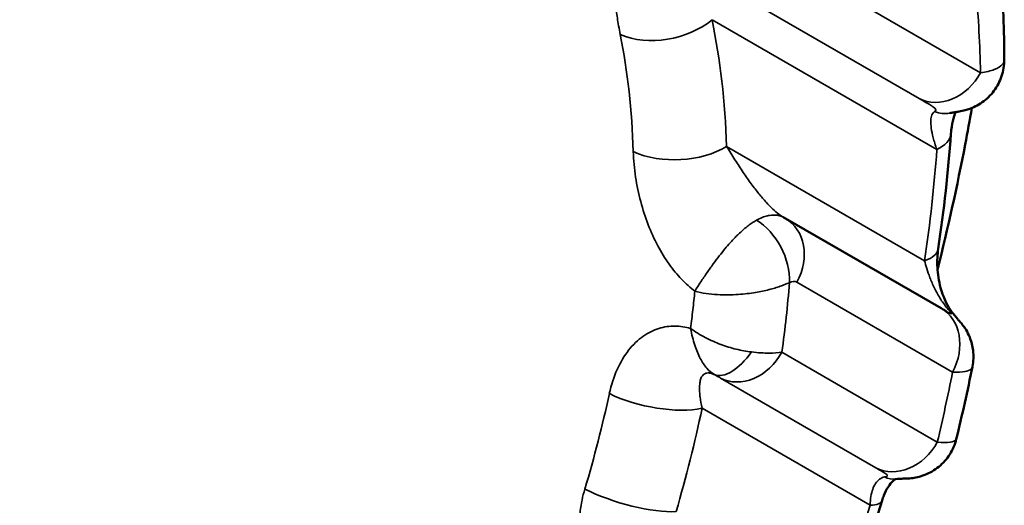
# Model space of a CAD drawing. Header units: millimetres. Extents: x 0 to 14369, y -869 to 2970.
# Tile 779 of 787: x 3885.31 to 3891.08, y 1953.63 to 1956.47. Entities that reach past the tile are written whole.
import ezdxf

# ---------------------------------------------------------------- set-up
doc = ezdxf.new("R2010")
doc.units = ezdxf.units.MM
doc.header["$LTSCALE"] = 10
doc.layers.add('Sichtbar (ISO)', color=7, linetype='Continuous', lineweight=50)
doc.layers.add('Sichtbar schmal (ISO)', color=7, linetype='Continuous', lineweight=35)

msp = doc.modelspace()

# ---------------------------------------------------------------- linework, layer by layer
at = {"layer": 'Sichtbar (ISO)'}
for p, q in [((3889.7838, 1955.3159), (3889.7838, 1955.3159)), ((3889.7971, 1955.3086), (3890.7081, 1954.7826)), ((3890.7419, 1954.7628), (3890.7419, 1954.7627)), ((3890.7968, 1954.0165), (3890.7968, 1954.0166))]:
    msp.add_line(p, q, dxfattribs=at)
msp.add_ellipse((3889.6471, 1955.0488), major_axis=(0.15, 0.2598), ratio=0.816497, start_param=0, end_param=0.034955, dxfattribs=at)
for points, knots in [([(3885.4259, 1961.4571), (3884.8465, 1961.3216), (3884.2229, 1961.0592), (3882.9727, 1960.3001), (3882.3468, 1959.8076), (3881.1505, 1958.6346), (3880.5805, 1957.9534), (3879.5583, 1956.4706), (3879.1068, 1955.6686), (3878.3712, 1954.0294), (3878.0873, 1953.1924), (3877.7149, 1951.5749), (3877.6258, 1950.7945), (3877.6356, 1949.9873), (3877.6385, 1949.8932), (3877.6431, 1949.8004)], [5.208706, 5.208706, 5.208706, 5.208706, 5.523631, 5.523631, 5.833698, 5.833698, 6.145367, 6.145367, 6.458278, 6.458278, 6.771107, 6.771107, 7.082552, 7.082552, 7.124254, 7.124254, 7.124254, 7.124254]), ([(3891.0781, 1956.2374), (3891.0782, 1956.2048), (3891.0729, 1956.1717), (3891.0525, 1956.1102), (3891.0371, 1956.081), (3890.9986, 1956.0294), (3890.9749, 1956.0065), (3890.9362, 1955.9793), (3890.9228, 1955.9714), (3890.8964, 1955.9582), (3890.8833, 1955.9528), (3890.8604, 1955.9449), (3890.8505, 1955.9421), (3890.8277, 1955.9364), (3890.8159, 1955.9342), (3890.7977, 1955.9312), (3890.7905, 1955.9301), (3890.7754, 1955.9278), (3890.7676, 1955.9265), (3890.7588, 1955.925)], [0.00000265, 0.00000265, 0.00000265, 0.00000265, 0.00982388, 0.00982388, 0.01953464, 0.01953464, 0.0292437, 0.0292437, 0.03398288, 0.03398288, 0.03842188, 0.03842188, 0.04192441, 0.04192441, 0.04710624, 0.04710624, 0.05174239, 0.05174239, 0.05642758, 0.05642758, 0.05642758, 0.05642758]), ([(3890.6876, 1955.0083), (3890.7486, 1955.254), (3890.8026, 1955.4987), (3890.863, 1955.8129), (3890.8761, 1955.8842), (3890.8886, 1955.9552)], [3.6035727, 3.6035727, 3.6035727, 3.6035727, 3.6823079, 3.6823079, 3.7054459, 3.7054459, 3.7054459, 3.7054459]), ([(3890.794, 1955.9307), (3890.791, 1955.9243), (3890.7876, 1955.9162), (3890.7789, 1955.89), (3890.7737, 1955.869), (3890.7681, 1955.8324), (3890.7665, 1955.8183), (3890.7654, 1955.8036)], [0.02856826, 0.02856826, 0.02856826, 0.02856826, 0.03470911, 0.03470911, 0.04517987, 0.04517987, 0.0510118, 0.0510118, 0.0510118, 0.0510118]), ([(3890.6913, 1955.1304), (3890.6865, 1955.0975), (3890.6846, 1955.06), (3890.6888, 1954.9831), (3890.6948, 1954.9425), (3890.7099, 1954.8862), (3890.7153, 1954.8694), (3890.7266, 1954.84), (3890.7323, 1954.8271), (3890.7479, 1954.7959), (3890.7588, 1954.778), (3890.7697, 1954.7636)], [0, 0, 0, 0, 0.01253084, 0.01253084, 0.02477601, 0.02477601, 0.0300218, 0.0300218, 0.03428877, 0.03428877, 0.04088314, 0.04088314, 0.04088314, 0.04088314]), ([(3890.7081, 1954.7826), (3890.7164, 1954.7779), (3890.7239, 1954.7735), (3890.7334, 1954.7678), (3890.7365, 1954.766), (3890.7399, 1954.7639), (3890.7409, 1954.7634), (3890.7419, 1954.7628), (3890.7422, 1954.7626), (3890.7422, 1954.7626)], [0, 0, 0, 0, 0.004588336, 0.004588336, 0.007014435, 0.007014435, 0.008283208, 0.008283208, 0.009137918, 0.009137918, 0.009137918, 0.009137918]), ([(3890.7697, 1954.7636), (3890.7769, 1954.7541), (3890.7839, 1954.7451), (3890.7945, 1954.732), (3890.7988, 1954.7268), (3890.8063, 1954.7181), (3890.8093, 1954.7147), (3890.8153, 1954.708), (3890.8181, 1954.7048), (3890.8251, 1954.6968), (3890.8283, 1954.6929), (3890.8348, 1954.6848), (3890.8379, 1954.6806), (3890.8454, 1954.6701), (3890.8499, 1954.6634), (3890.8623, 1954.6429), (3890.8696, 1954.6283), (3890.8856, 1954.5887), (3890.8924, 1954.5625), (3890.8993, 1954.5046), (3890.898, 1954.472), (3890.8917, 1954.4409)], [0, 0, 0, 0, 0.00386845, 0.00386845, 0.00705589, 0.00705589, 0.01076563, 0.01076563, 0.01399721, 0.01399721, 0.01594865, 0.01594865, 0.01761003, 0.01761003, 0.02006034, 0.02006034, 0.02493073, 0.02493073, 0.0329234, 0.0329234, 0.04245021, 0.04245021, 0.04245021, 0.04245021]), ([(3890.7968, 1954.0166), (3890.7891, 1953.9851), (3890.776, 1953.9545), (3890.7416, 1953.9002), (3890.7199, 1953.8756), (3890.6704, 1953.8351), (3890.6421, 1953.8186), (3890.5984, 1953.8016), (3890.5838, 1953.7972), (3890.557, 1953.7911), (3890.5446, 1953.7891), (3890.5262, 1953.787), (3890.5194, 1953.7865), (3890.506, 1953.7857), (3890.4996, 1953.7856), (3890.4884, 1953.7853), (3890.4835, 1953.7853), (3890.4682, 1953.7849), (3890.4568, 1953.7846), (3890.4414, 1953.7833)], [0, 0, 0, 0, 0.00972617, 0.00972617, 0.01934304, 0.01934304, 0.02896333, 0.02896333, 0.0335972, 0.0335972, 0.03753032, 0.03753032, 0.03997248, 0.03997248, 0.04308773, 0.04308773, 0.04656925, 0.04656925, 0.05392571, 0.05392571, 0.05392571, 0.05392571]), ([(3890.4428, 1953.7834), (3890.4427, 1953.7834), (3890.4427, 1953.7834), (3890.4411, 1953.7827), (3890.4352, 1953.78), (3890.4181, 1953.7641), (3890.4077, 1953.752), (3890.3891, 1953.7222), (3890.3805, 1953.7053), (3890.3695, 1953.6773), (3890.3662, 1953.6676), (3890.3632, 1953.6575)], [0.00720513, 0.00720513, 0.00720513, 0.00720513, 0.00738135, 0.00738135, 0.01691565, 0.01691565, 0.02532863, 0.02532863, 0.03254045, 0.03254045, 0.03605057, 0.03605057, 0.03605057, 0.03605057])]:
    msp.add_open_spline(points, degree=3, knots=knots, dxfattribs=at)
for points in [[(3891.0594, 1956.7379), (3891.0713, 1956.5743), (3891.0776, 1956.4072), (3891.0781, 1956.2374)], [(3890.7654, 1955.8036), (3890.7496, 1955.5827), (3890.7248, 1955.3578), (3890.6913, 1955.1304)], [(3889.7838, 1955.3159), (3889.7844, 1955.3156), (3889.7849, 1955.3153), (3889.7852, 1955.3151)], [(3889.7896, 1955.3127), (3889.7881, 1955.3136), (3889.7867, 1955.3144), (3889.7852, 1955.3151)], [(3890.8916, 1954.4401), (3890.8631, 1954.2995), (3890.8315, 1954.1582), (3890.7968, 1954.0166)], [(3890.3632, 1953.6575), (3890.3042, 1953.4582), (3890.2392, 1953.2585), (3890.1686, 1953.0595)]]:
    msp.add_open_spline(points, degree=3, dxfattribs=at)
at = {"layer": 'Sichtbar schmal (ISO)'}
for p, q in [((3890.9389, 1956.1615), (3889.554, 1956.961)), ((3890.5792, 1956.0109), (3889.1942, 1956.8105)), ((3890.6834, 1955.7118), (3889.3673, 1956.4717)), ((3890.6118, 1955.0608), (3889.4528, 1955.7299)), ((3889.8643, 1954.9355), (3890.7753, 1954.4095)), ((3889.7758, 1954.525), (3890.686, 1953.9995)), ((3889.416, 1954.3744), (3890.3263, 1953.8489)), ((3890.2928, 1953.6293), (3889.3089, 1954.1974))]:
    msp.add_line(p, q, dxfattribs=at)
for centre, major_axis, ratio, start_param, end_param in [((3883.8514, 1953.6489), (-4.5, -7.7942), 0.57735, 3.63791, 5.553458), ((3886.1056, 1953.2439), (-3.2425, -6.2152), 0.576999, 2.329399, 2.413545), ((3889.0777, 1956.6228), (-0.3919, -0.0803), 0.666162, 0.758663, 2.257001), ((3885.7292, 1953.3985), (-2.4995, -4.791), 0.576999, 2.347919, 2.524585), ((3885.44, 1953.5511), (-2.3522, -4.4168), 0.577125, 2.352503, 2.529191), ((3890.7217, 1956.2748), (-0.15, -0.2598), 0.816497, 0.034907, 1.60572), ((3890.7069, 1956.2204), (0.052, -0.2955), 0.737997, 5.883252, 6.283138), ((3890.4662, 1955.8251), (0.2992, -0.0215), 0.49068, 5.559438, 6.283209), ((3889.1631, 1955.881), (-0.3998, -0.0141), 0.572745, 0.852754, 2.360743), ((3885.7195, 1953.4042), (3.3429, 6.4077), 0.576999, 5.254934, 5.356849), ((3889.6471, 1955.0488), (0.15, 0.2598), 0.816497, 4.74729, 6.283185), ((3889.6034, 1955.0467), (-0.1351, 0.2679), 0.636742, 3.987096, 5.504637), ((3890.3945, 1955.1741), (0.2968, -0.0437), 0.421706, 5.593429, 6.283185), ((3886.0948, 1953.2393), (-2.5111, -4.8133), 0.576999, 2.121845, 2.206928), ((3889.8038, 1954.8054), (0.057, 0.1318), 0.489471, 6.228586, 6.810551), ((3890.5581, 1954.5228), (0.15, 0.2598), 0.816491, 4.747296, 6.283185), ((3890.5301, 1954.583), (0.2395, 0.1806), 0.306225, 0.000058, 0.23534), ((3889.5174, 1954.6613), (-0.1415, -0.2645), 0.467733, 0.041447, 1.299783), ((3889.5585, 1954.6383), (-0.15, -0.2598), 0.816497, 0.034907, 1.60579), ((3886.087, 1953.2357), (-3.255, -6.2393), 0.576999, 1.980676, 2.044322), ((3885.4199, 1953.5421), (-2.3661, -4.4428), 0.577128, 1.908186, 2.029084), ((3889.0193, 1954.3485), (-0.3915, 0.0821), 0.35794, 0.944924, 2.475472), ((3885.7106, 1953.39), (-2.5121, -4.8153), 0.576998, 1.903492, 2.024438), ((3890.4688, 1954.1128), (-0.15, -0.2598), 0.816502, 0.034907, 1.605715), ((3890.4173, 1954.0824), (0.0241, -0.299), 0.63037, 5.945366, 6.283094), ((3888.8674, 1953.7438), (-0.384, 0.1121), 0.266745, 0.959543, 2.499725), ((3885.7092, 1953.4014), (-3.35, -6.4213), 0.576999, 1.810243, 1.897194), ((3890.0756, 1953.7427), (0.2876, -0.0852), 0.261865, 5.642355, 6.283185)]:
    msp.add_ellipse(centre, major_axis=major_axis, ratio=ratio, start_param=start_param, end_param=end_param, dxfattribs=at)
msp.add_open_spline([(3888.9725, 1956.9592), (3888.9607, 1956.9622), (3888.9385, 1956.9659), (3888.9088, 1956.965), (3888.8836, 1956.9578), (3888.8617, 1956.9447), (3888.8429, 1956.9253), (3888.8271, 1956.8995), (3888.8146, 1956.8679), (3888.8054, 1956.8314), (3888.7991, 1956.7907), (3888.7955, 1956.7456), (3888.7944, 1956.6946), (3888.7963, 1956.635), (3888.8018, 1956.5652), (3888.812, 1956.4837), (3888.8231, 1956.4196), (3888.83, 1956.3849)], degree=3, dxfattribs=at)
for points, knots in [([(3891.0781, 1956.2374), (3891.0782, 1956.2275), (3891.0743, 1956.2179), (3891.0666, 1956.2091), (3891.057, 1956.198), (3891.0411, 1956.188), (3891.0196, 1956.1798), (3890.9981, 1956.1717), (3890.9709, 1956.1654), (3890.9389, 1956.1615)], [0.5349667, 0.5349667, 0.5349667, 0.5349667, 0.6666667, 0.6666667, 0.6666667, 0.8333333, 0.8333333, 0.8333333, 0.9999988, 0.9999988, 0.9999988, 0.9999988]), ([(3890.6698, 1955.9334), (3890.6736, 1955.9354), (3890.6758, 1955.9377), (3890.6767, 1955.9401), (3890.6776, 1955.9426), (3890.677, 1955.9453), (3890.675, 1955.9484), (3890.6729, 1955.9515), (3890.6692, 1955.955), (3890.664, 1955.959), (3890.6589, 1955.963), (3890.6521, 1955.9675), (3890.6439, 1955.9726), (3890.6357, 1955.9778), (3890.626, 1955.9836), (3890.6152, 1955.9899), (3890.6043, 1955.9963), (3890.5924, 1956.0032), (3890.5792, 1956.0109)], [0.0000077, 0.0000077, 0.0000077, 0.0000077, 0.1666667, 0.1666667, 0.1666667, 0.3333333, 0.3333333, 0.3333333, 0.5, 0.5, 0.5, 0.6666667, 0.6666667, 0.6666667, 0.8333333, 0.8333333, 0.8333333, 1, 1, 1, 1]), ([(3890.6834, 1955.7118), (3890.6744, 1955.7372), (3890.6675, 1955.7602), (3890.6621, 1955.7809), (3890.6568, 1955.8016), (3890.6531, 1955.82), (3890.6508, 1955.8367), (3890.6484, 1955.8534), (3890.6475, 1955.8684), (3890.648, 1955.8814), (3890.6486, 1955.8945), (3890.6507, 1955.9057), (3890.6543, 1955.9144), (3890.6579, 1955.9231), (3890.663, 1955.9295), (3890.6698, 1955.9334)], [0, 0, 0, 0, 0.2, 0.2, 0.2, 0.4, 0.4, 0.4, 0.6, 0.6, 0.6, 0.8, 0.8, 0.8, 1, 1, 1, 1]), ([(3889.4528, 1955.7299), (3889.4691, 1955.703), (3889.5018, 1955.6504), (3889.5502, 1955.577), (3889.5972, 1955.5102), (3889.6423, 1955.4512), (3889.6849, 1955.4012), (3889.7242, 1955.3609), (3889.7571, 1955.3331), (3889.7759, 1955.3205), (3889.7838, 1955.3159)], [0.0000014, 0.0000014, 0.0000014, 0.0000014, 0.125, 0.25, 0.375, 0.5, 0.625, 0.75, 0.875, 0.9749635, 0.9749635, 0.9749635, 0.9749635]), ([(3888.9062, 1955.6993), (3888.9078, 1955.6492), (3888.9125, 1955.5995), (3888.9198, 1955.5506), (3888.9272, 1955.5017), (3888.9373, 1955.4536), (3888.9496, 1955.4069), (3888.962, 1955.3603), (3888.9767, 1955.3151), (3888.9935, 1955.2719), (3889.0103, 1955.2288), (3889.0291, 1955.1876), (3889.0496, 1955.149), (3889.0701, 1955.1105), (3889.0922, 1955.0745), (3889.1156, 1955.0415), (3889.139, 1955.0086), (3889.1636, 1954.9786), (3889.1889, 1954.9521), (3889.2141, 1954.9257), (3889.2399, 1954.9027), (3889.2664, 1954.8826)], [0, 0, 0, 0, 0.142857, 0.142857, 0.142857, 0.285714, 0.285714, 0.285714, 0.428571, 0.428571, 0.428571, 0.571429, 0.571429, 0.571429, 0.714286, 0.714286, 0.714286, 0.857143, 0.857143, 0.857143, 1, 1, 1, 1]), ([(3889.7852, 1955.3151), (3889.7788, 1955.3185), (3889.7719, 1955.3213), (3889.7648, 1955.3234), (3889.7582, 1955.3254), (3889.7514, 1955.3267), (3889.7443, 1955.3275), (3889.7317, 1955.329), (3889.7185, 1955.3286), (3889.7042, 1955.3263), (3889.7, 1955.3256), (3889.6958, 1955.3248), (3889.6914, 1955.3238), (3889.6719, 1955.3191), (3889.6501, 1955.3107), (3889.6271, 1955.2978)], [0.0351348, 0.0351348, 0.0351348, 0.0351348, 0.1895556, 0.1895556, 0.1895556, 0.3333333, 0.3333333, 0.3333333, 0.5921083, 0.5921083, 0.5921083, 0.6666667, 0.6666667, 0.6666667, 1, 1, 1, 1]), ([(3889.6271, 1955.2978), (3889.6191, 1955.2933), (3889.611, 1955.2884), (3889.603, 1955.283), (3889.5949, 1955.2777), (3889.5869, 1955.2719), (3889.5787, 1955.2657), (3889.5705, 1955.2595), (3889.5623, 1955.2529), (3889.554, 1955.2458), (3889.5456, 1955.2386), (3889.5372, 1955.231), (3889.5285, 1955.2229), (3889.5219, 1955.2166), (3889.5152, 1955.21), (3889.5083, 1955.203), (3889.5062, 1955.2009), (3889.504, 1955.1987), (3889.5019, 1955.1965), (3889.4927, 1955.187), (3889.4833, 1955.1768), (3889.4734, 1955.1658), (3889.4635, 1955.1547), (3889.4532, 1955.1428), (3889.4425, 1955.1299), (3889.4318, 1955.117), (3889.4208, 1955.1032), (3889.4094, 1955.0886), (3889.398, 1955.0739), (3889.3863, 1955.0584), (3889.3743, 1955.0421), (3889.3624, 1955.0259), (3889.3503, 1955.0089), (3889.338, 1954.9913), (3889.3258, 1954.9738), (3889.3135, 1954.9556), (3889.3014, 1954.9373), (3889.2892, 1954.919), (3889.2773, 1954.9005), (3889.2664, 1954.8826)], [0.000094, 0.000094, 0.000094, 0.000094, 0.0833333, 0.0833333, 0.0833333, 0.1666667, 0.1666667, 0.1666667, 0.25, 0.25, 0.25, 0.3333333, 0.3333333, 0.3333333, 0.397192, 0.397192, 0.397192, 0.4166667, 0.4166667, 0.4166667, 0.5, 0.5, 0.5, 0.5833333, 0.5833333, 0.5833333, 0.6666667, 0.6666667, 0.6666667, 0.75, 0.75, 0.75, 0.8333333, 0.8333333, 0.8333333, 0.9166667, 0.9166667, 0.9166667, 1, 1, 1, 1]), ([(3890.7502, 1954.7758), (3890.7342, 1954.794), (3890.7197, 1954.8138), (3890.7062, 1954.8349), (3890.6927, 1954.8561), (3890.6803, 1954.8788), (3890.6698, 1954.9003), (3890.6593, 1954.9219), (3890.6505, 1954.9422), (3890.6431, 1954.9613), (3890.6356, 1954.9804), (3890.6295, 1954.9983), (3890.6244, 1955.0149), (3890.6193, 1955.0315), (3890.6152, 1955.0467), (3890.6118, 1955.0608)], [0, 0, 0, 0, 0.2, 0.2, 0.2, 0.4, 0.4, 0.4, 0.6, 0.6, 0.6, 0.8, 0.8, 0.8, 1, 1, 1, 1]), ([(3889.2664, 1954.8826), (3889.2875, 1954.8768), (3889.3102, 1954.8725), (3889.3325, 1954.8693), (3889.3549, 1954.8661), (3889.3769, 1954.864), (3889.3984, 1954.8627), (3889.42, 1954.8614), (3889.4411, 1954.8609), (3889.4614, 1954.8611), (3889.4818, 1954.8612), (3889.5014, 1954.862), (3889.5201, 1954.8633), (3889.5388, 1954.8645), (3889.5567, 1954.8662), (3889.5736, 1954.8682), (3889.5905, 1954.8702), (3889.6063, 1954.8725), (3889.6213, 1954.875), (3889.6362, 1954.8775), (3889.6502, 1954.8801), (3889.6634, 1954.8829), (3889.6766, 1954.8857), (3889.689, 1954.8886), (3889.7008, 1954.8917), (3889.7127, 1954.8947), (3889.7239, 1954.8978), (3889.7347, 1954.9011), (3889.7455, 1954.9043), (3889.7558, 1954.9077), (3889.7658, 1954.9112), (3889.7757, 1954.9146), (3889.7852, 1954.9182), (3889.7943, 1954.9219), (3889.8035, 1954.9256), (3889.8123, 1954.9294), (3889.8207, 1954.9333)], [0, 0, 0, 0, 0.0833333, 0.0833333, 0.0833333, 0.1666667, 0.1666667, 0.1666667, 0.25, 0.25, 0.25, 0.3333333, 0.3333333, 0.3333333, 0.4166667, 0.4166667, 0.4166667, 0.5, 0.5, 0.5, 0.5833333, 0.5833333, 0.5833333, 0.6666667, 0.6666667, 0.6666667, 0.75, 0.75, 0.75, 0.8333333, 0.8333333, 0.8333333, 0.9166667, 0.9166667, 0.9166667, 0.9999888, 0.9999888, 0.9999888, 0.9999888]), ([(3889.2664, 1954.8826), (3889.2629, 1954.8467), (3889.2591, 1954.8106), (3889.255, 1954.7743), (3889.2508, 1954.7381), (3889.2463, 1954.7017), (3889.2416, 1954.6651)], [0, 0, 0, 0, 0.5, 0.5, 0.5, 1, 1, 1, 1]), ([(3890.7419, 1954.7627), (3890.7448, 1954.7611), (3890.7475, 1954.7596), (3890.7499, 1954.7582), (3890.7554, 1954.7551), (3890.7596, 1954.7528), (3890.7627, 1954.7514), (3890.7658, 1954.75), (3890.7677, 1954.7495), (3890.7686, 1954.7497), (3890.7695, 1954.75), (3890.7693, 1954.7511), (3890.7683, 1954.753), (3890.7673, 1954.7549), (3890.7654, 1954.7576), (3890.7624, 1954.7614), (3890.7594, 1954.7651), (3890.7553, 1954.7699), (3890.7502, 1954.7757)], [0.2233051, 0.2233051, 0.2233051, 0.2233051, 0.2857143, 0.2857143, 0.2857143, 0.4285714, 0.4285714, 0.4285714, 0.5714286, 0.5714286, 0.5714286, 0.7142857, 0.7142857, 0.7142857, 0.8571429, 0.8571429, 0.8571429, 0.9999783, 0.9999783, 0.9999783, 0.9999783]), ([(3889.2416, 1954.6651), (3889.2118, 1954.6735), (3889.1816, 1954.6782), (3889.1505, 1954.6784), (3889.1194, 1954.6785), (3889.0873, 1954.6742), (3889.0557, 1954.6644), (3889.0241, 1954.6546), (3888.993, 1954.6394), (3888.9631, 1954.618), (3888.9333, 1954.5967), (3888.9046, 1954.5692), (3888.879, 1954.5366), (3888.8534, 1954.504), (3888.8309, 1954.4661), (3888.8118, 1954.4239), (3888.7928, 1954.3816), (3888.7773, 1954.335), (3888.7661, 1954.283)], [0, 0, 0, 0, 0.1666667, 0.1666667, 0.1666667, 0.3333333, 0.3333333, 0.3333333, 0.5, 0.5, 0.5, 0.6666667, 0.6666667, 0.6666667, 0.8333333, 0.8333333, 0.8333333, 1, 1, 1, 1]), ([(3889.2416, 1954.6651), (3889.2483, 1954.6291), (3889.2566, 1954.5961), (3889.2663, 1954.5665), (3889.276, 1954.5369), (3889.287, 1954.5109), (3889.2987, 1954.4886), (3889.3105, 1954.4664), (3889.3228, 1954.4479), (3889.3364, 1954.4321), (3889.35, 1954.4164), (3889.3651, 1954.4035), (3889.3811, 1954.3942)], [0.0000633, 0.0000633, 0.0000633, 0.0000633, 0.25, 0.25, 0.25, 0.5, 0.5, 0.5, 0.75, 0.75, 0.75, 1, 1, 1, 1]), ([(3889.5987, 1954.5267), (3889.5688, 1954.5301), (3889.5385, 1954.5357), (3889.5085, 1954.5431), (3889.4785, 1954.5504), (3889.4488, 1954.5595), (3889.4187, 1954.5709), (3889.3886, 1954.5822), (3889.358, 1954.5957), (3889.328, 1954.6114), (3889.298, 1954.6271), (3889.2686, 1954.6451), (3889.2416, 1954.6651)], [0, 0, 0, 0, 0.25, 0.25, 0.25, 0.5, 0.5, 0.5, 0.75, 0.75, 0.75, 1, 1, 1, 1]), ([(3889.7758, 1954.525), (3889.7551, 1954.5222), (3889.7055, 1954.5187), (3889.6373, 1954.5222), (3889.5987, 1954.5267)], [0, 0, 0, 0, 0.5, 0.9999852, 0.9999852, 0.9999852, 0.9999852]), ([(3890.7753, 1954.4095), (3890.8057, 1954.4079), (3890.8295, 1954.409), (3890.8472, 1954.4122), (3890.865, 1954.4153), (3890.8768, 1954.4204), (3890.8839, 1954.4271), (3890.8881, 1954.4311), (3890.8907, 1954.4358), (3890.8917, 1954.4409)], [0, 0, 0, 0, 0.1428571, 0.1428571, 0.1428571, 0.2857143, 0.2857143, 0.2857143, 0.3708206, 0.3708206, 0.3708206, 0.3708206]), ([(3889.3811, 1954.3942), (3889.3789, 1954.3953), (3889.3768, 1954.3963), (3889.3746, 1954.3972), (3889.3676, 1954.4001), (3889.3608, 1954.4022), (3889.3542, 1954.4033), (3889.3512, 1954.4038), (3889.3482, 1954.4041), (3889.3452, 1954.4042), (3889.34, 1954.4043), (3889.335, 1954.4036), (3889.3303, 1954.402), (3889.3268, 1954.4008), (3889.3235, 1954.3991), (3889.3203, 1954.3969), (3889.317, 1954.3945), (3889.314, 1954.3915), (3889.3112, 1954.3879), (3889.3079, 1954.3836), (3889.3051, 1954.3785), (3889.3027, 1954.3724), (3889.3012, 1954.3685), (3889.2998, 1954.3642), (3889.2987, 1954.3595), (3889.2965, 1954.3508), (3889.2951, 1954.3407), (3889.2944, 1954.3294), (3889.2941, 1954.3253), (3889.2939, 1954.3211), (3889.2939, 1954.3168), (3889.2937, 1954.3027), (3889.2945, 1954.2873), (3889.2963, 1954.2706), (3889.2967, 1954.2678), (3889.297, 1954.265), (3889.2973, 1954.2621), (3889.2998, 1954.2422), (3889.3036, 1954.2207), (3889.3089, 1954.1974)], [0, 0, 0, 0, 0.033677, 0.033677, 0.033677, 0.142857, 0.142857, 0.142857, 0.194049, 0.194049, 0.194049, 0.285714, 0.285714, 0.285714, 0.354912, 0.354912, 0.354912, 0.428571, 0.428571, 0.428571, 0.51537, 0.51537, 0.51537, 0.571429, 0.571429, 0.571429, 0.676351, 0.676351, 0.676351, 0.714286, 0.714286, 0.714286, 0.836501, 0.836501, 0.836501, 0.857143, 0.857143, 0.857143, 1, 1, 1, 1]), ([(3889.416, 1954.3744), (3889.4113, 1954.3771), (3889.4063, 1954.38), (3889.4007, 1954.3832), (3889.4006, 1954.3833), (3889.4004, 1954.3834), (3889.4002, 1954.3835), (3889.3944, 1954.3868), (3889.3881, 1954.3903), (3889.3811, 1954.3942)], [0, 0, 0, 0, 0.4840341, 0.4840341, 0.4840341, 0.5, 0.5, 0.5, 0.9999584, 0.9999584, 0.9999584, 0.9999584]), ([(3890.686, 1953.9995), (3890.7182, 1953.9962), (3890.7433, 1953.9961), (3890.7614, 1953.9985), (3890.7795, 1954.0009), (3890.7904, 1954.0059), (3890.7948, 1954.0123), (3890.7958, 1954.0136), (3890.7964, 1954.0151), (3890.7968, 1954.0165)], [0.0000031, 0.0000031, 0.0000031, 0.0000031, 0.1666667, 0.1666667, 0.1666667, 0.3333333, 0.3333333, 0.3333333, 0.3690546, 0.3690546, 0.3690546, 0.3690546]), ([(3890.3263, 1953.8489), (3890.3381, 1953.842), (3890.3482, 1953.8362), (3890.3568, 1953.8311), (3890.3654, 1953.8259), (3890.3726, 1953.8215), (3890.3781, 1953.8179), (3890.3835, 1953.8142), (3890.3873, 1953.8113), (3890.3896, 1953.8089), (3890.392, 1953.8066), (3890.393, 1953.8047), (3890.393, 1953.8031), (3890.393, 1953.8014), (3890.3919, 1953.8001), (3890.3896, 1953.7988), (3890.3872, 1953.7975), (3890.3835, 1953.7963), (3890.3776, 1953.7952)], [0.0000052, 0.0000052, 0.0000052, 0.0000052, 0.1666667, 0.1666667, 0.1666667, 0.3333333, 0.3333333, 0.3333333, 0.5, 0.5, 0.5, 0.6666667, 0.6666667, 0.6666667, 0.8333333, 0.8333333, 0.8333333, 1, 1, 1, 1]), ([(3890.3776, 1953.7952), (3890.3667, 1953.7932), (3890.3569, 1953.7887), (3890.3479, 1953.7821), (3890.339, 1953.7755), (3890.3309, 1953.7667), (3890.3243, 1953.7565), (3890.3176, 1953.7464), (3890.3122, 1953.7351), (3890.3078, 1953.7227), (3890.3035, 1953.7104), (3890.3, 1953.6971), (3890.2974, 1953.6817), (3890.2948, 1953.6663), (3890.2931, 1953.6487), (3890.2928, 1953.6293)], [0.0000043, 0.0000043, 0.0000043, 0.0000043, 0.2, 0.2, 0.2, 0.4, 0.4, 0.4, 0.6, 0.6, 0.6, 0.8, 0.8, 0.8, 1, 1, 1, 1]), ([(3888.6226, 1953.7242), (3888.6099, 1953.6817), (3888.6012, 1953.6386), (3888.5962, 1953.5945), (3888.5912, 1953.5505), (3888.5899, 1953.5056), (3888.5926, 1953.461), (3888.5953, 1953.4164), (3888.6019, 1953.3721), (3888.6125, 1953.329), (3888.6231, 1953.2859), (3888.6377, 1953.2441), (3888.6564, 1953.2045), (3888.6752, 1953.1649), (3888.698, 1953.1276), (3888.7241, 1953.0942), (3888.7501, 1953.0608), (3888.7794, 1953.0313), (3888.8126, 1953.0057)], [0, 0, 0, 0, 0.166667, 0.166667, 0.166667, 0.333333, 0.333333, 0.333333, 0.5, 0.5, 0.5, 0.666667, 0.666667, 0.666667, 0.833333, 0.833333, 0.833333, 1, 1, 1, 1])]:
    msp.add_open_spline(points, degree=3, knots=knots, dxfattribs=at)

doc.saveas('drawing.dxf')
